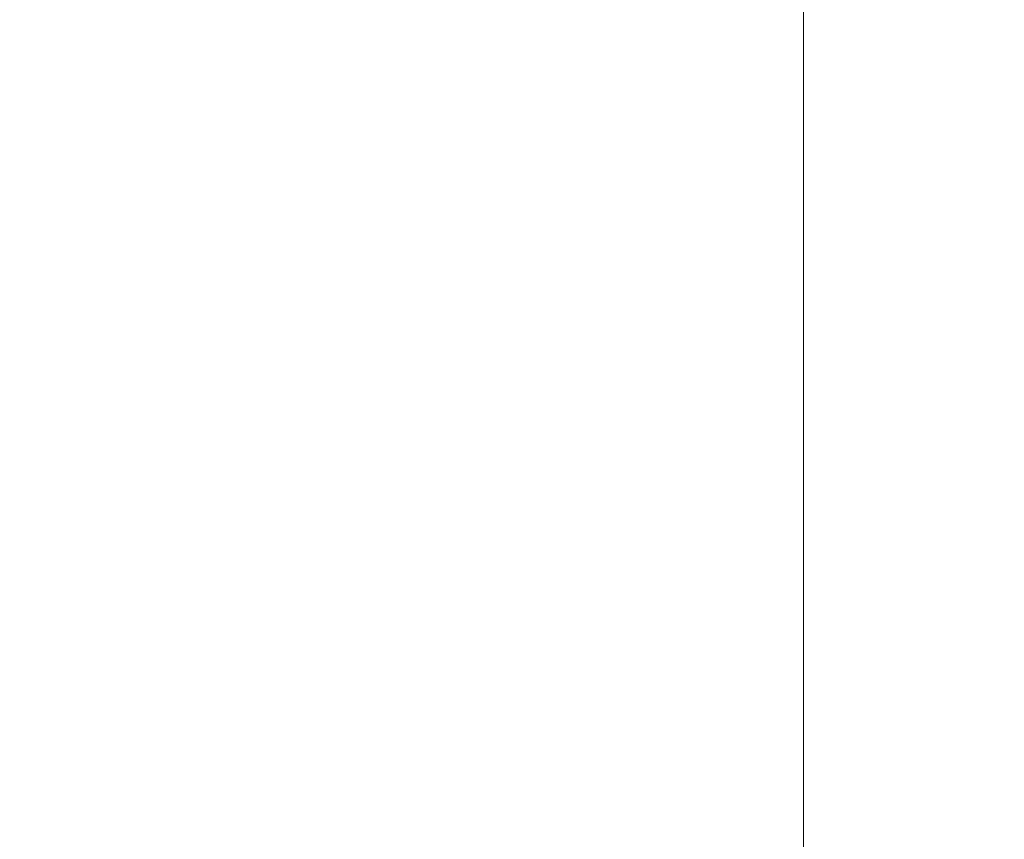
# Model space of a CAD drawing. Header units: inches. Extents: x 1 to 109, y 1 to 85.
# Tile 862 of 1056: x 88.54217 to 88.54547, y 24.49651 to 24.49926. Entities that reach past the tile are written whole.
import ezdxf

# ---------------------------------------------------------------- set-up
doc = ezdxf.new("R2010")
doc.units = ezdxf.units.IN
doc.header["$MEASUREMENT"] = 0

msp = doc.modelspace()

# ---------------------------------------------------------------- linework, layer by layer
at = {"color": 7, "linetype": 'Continuous', "lineweight": 15, "ltscale": 5}
msp.add_line((88.5447955, 24.3550245), (88.5447955, 24.5133522), dxfattribs=at)
for points, knots in [([(88.5553007, 24.4341884), (88.5552111, 24.4360523), (88.5550306, 24.4398112), (88.554745, 24.4454627), (88.5544478, 24.451134), (88.5541399, 24.4567788), (88.5538238, 24.4623489), (88.5535082, 24.4676916), (88.5531957, 24.4727715), (88.5528888, 24.4775614), (88.5525838, 24.4821258), (88.5522828, 24.486433), (88.5519822, 24.4905357), (88.5516844, 24.4943903), (88.5513923, 24.497955), (88.5511124, 24.501144), (88.550847, 24.5039782), (88.5505693, 24.5064731), (88.5502845, 24.5085857), (88.5499943, 24.510314), (88.5497011, 24.5116582), (88.5494013, 24.5126327), (88.5490969, 24.5132232), (88.5487841, 24.513425), (88.5484651, 24.5132068), (88.5481426, 24.512543), (88.5478256, 24.5114491), (88.5475164, 24.5099428), (88.5472174, 24.5080482), (88.5469358, 24.5058364), (88.5466726, 24.5033537), (88.5464212, 24.5006182), (88.5461554, 24.4975625), (88.5458791, 24.4941712), (88.5455866, 24.4903796), (88.5452796, 24.486184), (88.5449599, 24.4815898), (88.544636, 24.4767104), (88.5443105, 24.4715845), (88.5439861, 24.4662549), (88.5436717, 24.4608713), (88.5433694, 24.4554893), (88.5430809, 24.4501583), (88.5428022, 24.4448109), (88.5425342, 24.4394859), (88.5423642, 24.435945), (88.5422798, 24.4341884)], [0, 0, 0, 0, 0.022479, 0.045331, 0.068506, 0.091948, 0.115595, 0.139386, 0.161889, 0.184404, 0.206874, 0.229245, 0.25146, 0.274794, 0.297838, 0.320536, 0.342918, 0.365562, 0.38856, 0.410518, 0.432694, 0.455036, 0.47749, 0.5, 0.523873, 0.547679, 0.571351, 0.594825, 0.618042, 0.640943, 0.662202, 0.683327, 0.704778, 0.726531, 0.74854, 0.772107, 0.795844, 0.819687, 0.843568, 0.86742, 0.891176, 0.913429, 0.935486, 0.957297, 0.978816, 1, 1, 1, 1]), ([(88.5483822, 24.5130045), (88.546737, 24.5101679), (88.5434481, 24.5044977), (88.5401544, 24.4988307), (88.5385084, 24.4959986)], [0, 0, 0, 0, 0.500246, 1, 1, 1, 1])]:
    msp.add_open_spline(points, degree=3, knots=knots, dxfattribs=at)

doc.saveas('drawing.dxf')
